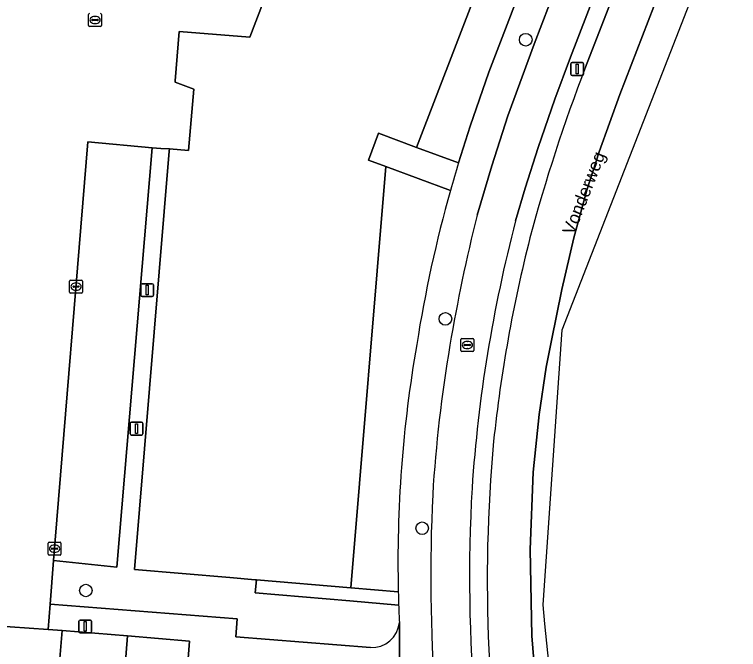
# Model space of a CAD drawing. Extents: x 159960 to 160866, y 382700 to 383354.
# Drawn here: x 160621.5 to 160677.8, y 383171 to 383220.3 of the extents above; entities that cross this region are included whole.
import ezdxf

# ---------------------------------------------------------------- set-up
doc = ezdxf.new("R2010")
doc.units = 0
for name, color, linetype in [('IMGEO_Berm_open', 7, 'Continuous'), ('IMGEO_Boom', 7, 'Continuous'), ('IMGEO_Fietspad_open', 7, 'Continuous'), ('IMGEO_Groenvoorziening', 7, 'Continuous'), ('IMGEO_Kolk', 7, 'Continuous'), ('IMGEO_Lichtmast', 7, 'Continuous'), ('IMGEO_Openbare_ruimte_label', 7, 'Continuous'), ('IMGEO_Pand', 7, 'Continuous'), ('IMGEO_Parkeervlak_open', 7, 'Continuous'), ('IMGEO_Rijbaan_lokaal_gesloten', 7, 'Continuous'), ('IMGEO_Rijbaan_lokaal_open', 7, 'Continuous'), ('IMGEO_Rioolput', 7, 'Continuous'), ('IMGEO_Voetpad_open', 7, 'Continuous')]:
    doc.layers.add(name, color=color, linetype=linetype)

msp = doc.modelspace()

# ---------------------------------------------------------------- linework, layer by layer
at = {"layer": 'IMGEO_Berm_open'}
for points in [[(160676.732, 383248.67), (160675.604, 383245.342), (160669.921, 383230.49), (160664.715, 383216.993), (160663.495, 383213.723), (160662.2, 383209.969), (160661.195, 383206.823), (160660.462, 383204.278)], [(160665.89, 383216.207), (160669.637, 383225.897), (160671.851, 383231.579)]]:
    msp.add_lwpolyline(points, dxfattribs=at)
for centre, radius, start, end in [((160789.211, 383168.697), 132.157, 158.93079, 164.97664), ((160768.46, 383175.995), 111.641, 165.32456, 176.14109), ((160769.795, 383175.468), 111.659, 165.74963, 173.98948), ((160776.141, 383176.367), 117.886, 174.74684, 182.61901), ((160780.046, 383176.596), 123.168, 176.78288, 184.88891), ((160754.76, 383175.998), 96.512, 182.98033, 192.66842)]:
    msp.add_arc(centre, radius, start, end, dxfattribs=at)
at = {"layer": 'IMGEO_Boom'}
for centre in [(160661.248, 383218.343), (160655.004, 383196.66), (160653.194, 383180.401), (160627.059, 383175.565)]:
    msp.add_circle(centre, 0.489, dxfattribs=at)
at = {"layer": 'IMGEO_Fietspad_open'}
for points in [[(160663.495, 383213.723), (160664.715, 383216.993), (160669.921, 383230.49), (160675.604, 383245.342), (160676.732, 383248.67)], [(160673.362, 383247.902), (160666.917, 383231.076), (160663.686, 383222.677), (160661.888, 383217.99), (160659.857, 383212.418), (160658.611, 383208.544), (160657.468, 383204.728)], [(160660.462, 383204.278), (160661.195, 383206.823), (160662.2, 383209.969), (160663.495, 383213.723)]]:
    msp.add_lwpolyline(points, dxfattribs=at)
for centre, radius, start, end in [((160788.152, 383172.111), 134.693, 165.98597, 170.38292), ((160768.46, 383175.995), 111.641, 165.32456, 176.14109), ((160760.869, 383176.598), 107.044, 170.31106, 176.56889), ((160784.608, 383176.655), 130.745, 177.2166, 184.14657), ((160780.046, 383176.596), 123.168, 176.78288, 184.88891)]:
    msp.add_arc(centre, radius, start, end, dxfattribs=at)
at = {"layer": 'IMGEO_Groenvoorziening'}
msp.add_lwpolyline([(160669.226, 383244.074), (160671.337, 383250), (160672.144, 383252.615), (160672.6, 383261.293), (160671.5, 383261.438), (160670.041, 383257.652), (160668.396, 383253.382), (160666.829, 383253.987), (160665.977, 383251.776), (160668.476, 383250.814), (160668.162, 383250), (160652.745, 383209.983), (160656.017, 383208.778), (160656.934, 383211.636), (160658.386, 383215.813)], close=True, dxfattribs=at)
for points in [[(160640.314, 383176.391), (160640.229, 383176.398), (160638.251, 383176.566), (160630.853, 383177.191), (160633.533, 383209.691), (160633.548, 383209.876), (160632.895, 383209.899), (160632.219, 383209.953), (160629.464, 383177.371), (160624.552, 383177.884), (160624.288, 383174.491), (160638.826, 383173.35), (160638.714, 383171.973), (160649.169, 383171.133)], [(160655.392, 383206.644), (160650.365, 383208.508), (160647.662, 383175.77), (160651.339, 383175.459)], [(160651.368, 383174.437), (160647.577, 383174.762), (160640.229, 383175.383), (160640.314, 383176.391)]]:
    msp.add_lwpolyline(points, dxfattribs=at)
for centre, radius, start, end in [((160754.888, 383178.635), 103.363, 164.27761, 171.06879), ((160749.869, 383177.749), 98.556, 170.10667, 181.33118), ((160741.53, 383177.444), 90.212, 181.91006, 182.76629), ((160649.282, 383173.279), 2.149, 266.9722, 354.959)]:
    msp.add_arc(centre, radius, start, end, dxfattribs=at)
at = {"layer": 'IMGEO_Kolk'}
for p, q in [((160627.273, 383219.45), (160627.273, 383220.302)), ((160627.761, 383220.156), (160627.786, 383220.156)), ((160628.274, 383220.302), (160628.274, 383219.45)), ((160627.532, 383219.87), (160627.532, 383219.882)), ((160627.97, 383219.833), (160627.572, 383219.833)), ((160627.575, 383219.919), (160627.973, 383219.919)), ((160627.784, 383219.596), (160627.759, 383219.596)), ((160628.016, 383219.882), (160628.016, 383219.87)), ((160628.2, 383219.376), (160627.348, 383219.376)), ((160625.799, 383198.744), (160625.799, 383199.596)), ((160625.874, 383199.67), (160626.726, 383199.67)), ((160626.287, 383199.45), (160626.312, 383199.45)), ((160626.8, 383199.596), (160626.8, 383198.744)), ((160626.058, 383199.164), (160626.058, 383199.176)), ((160626.496, 383199.127), (160626.098, 383199.127)), ((160626.101, 383199.213), (160626.499, 383199.213)), ((160626.31, 383198.89), (160626.285, 383198.89)), ((160626.542, 383199.176), (160626.542, 383199.164)), ((160626.726, 383198.67), (160625.874, 383198.67)), ((160624.126, 383178.379), (160624.126, 383179.231)), ((160624.201, 383179.305), (160625.053, 383179.305)), ((160624.614, 383179.085), (160624.639, 383179.085)), ((160625.127, 383179.231), (160625.127, 383178.379)), ((160624.385, 383178.799), (160624.385, 383178.811)), ((160624.823, 383178.762), (160624.425, 383178.762)), ((160624.428, 383178.848), (160624.826, 383178.848)), ((160624.637, 383178.525), (160624.612, 383178.525)), ((160624.869, 383178.811), (160624.869, 383178.799)), ((160625.053, 383178.305), (160624.201, 383178.305))]:
    msp.add_line(p, q, dxfattribs=at)
for points in [[(160627.273, 383219.45), (160627.273, 383220.302)], [(160628.274, 383220.302), (160628.274, 383219.45)], [(160628.2, 383219.376), (160627.348, 383219.376)], [(160625.799, 383198.744), (160625.799, 383199.596)], [(160625.874, 383199.67), (160626.726, 383199.67)], [(160626.8, 383199.596), (160626.8, 383198.744)], [(160626.726, 383198.67), (160625.874, 383198.67)], [(160624.126, 383178.379), (160624.126, 383179.231)], [(160624.201, 383179.305), (160625.053, 383179.305)], [(160625.127, 383179.231), (160625.127, 383178.379)], [(160625.053, 383178.305), (160624.201, 383178.305)]]:
    msp.add_lwpolyline(points, dxfattribs=at)
for centre, radius, start, end in [((160627.35, 383220.3), 0.0765, 91.552, 178.448), ((160627.35, 383220.3), 0.0765, 91.552, 178.448), ((160628.198, 383220.3), 0.0765, 1.552, 88.448), ((160628.198, 383220.3), 0.0765, 1.552, 88.448), ((160627.572, 383219.879), 0.0403, 85.8775, 175.7526), ((160627.569, 383219.869), 0.0366, 178.938, 274.7102), ((160627.973, 383219.876), 0.043, 264.8664, 352.4533), ((160627.977, 383219.881), 0.0386, 1.7309, 96.639), ((160627.35, 383219.452), 0.0765, 181.552, 268.448), ((160627.35, 383219.452), 0.0765, 181.552, 268.448), ((160628.198, 383219.452), 0.0765, 271.552, 358.448), ((160628.198, 383219.452), 0.0765, 271.552, 358.448), ((160625.876, 383199.594), 0.0765, 91.552, 178.448), ((160625.876, 383199.594), 0.0765, 91.552, 178.448), ((160626.724, 383199.594), 0.0765, 1.552, 88.448), ((160626.724, 383199.594), 0.0765, 1.552, 88.448), ((160625.876, 383198.746), 0.0765, 181.552, 268.448), ((160625.876, 383198.746), 0.0765, 181.552, 268.448), ((160626.098, 383199.173), 0.0403, 85.8775, 175.7526), ((160626.095, 383199.163), 0.0366, 178.938, 274.7102), ((160626.499, 383199.17), 0.043, 264.8664, 352.4533), ((160626.503, 383199.175), 0.0386, 1.7309, 96.639), ((160626.724, 383198.746), 0.0765, 271.552, 358.448), ((160626.724, 383198.746), 0.0765, 271.552, 358.448), ((160624.203, 383179.229), 0.0765, 91.552, 178.448), ((160624.203, 383179.229), 0.0765, 91.552, 178.448), ((160625.051, 383179.229), 0.0765, 1.552, 88.448), ((160625.051, 383179.229), 0.0765, 1.552, 88.448), ((160624.425, 383178.808), 0.0403, 85.8775, 175.7526), ((160624.422, 383178.798), 0.0366, 178.938, 274.7102), ((160624.826, 383178.805), 0.043, 264.8664, 352.4533), ((160624.83, 383178.81), 0.0386, 1.7309, 96.639), ((160624.203, 383178.381), 0.0765, 181.552, 268.448), ((160624.203, 383178.381), 0.0765, 181.552, 268.448), ((160625.051, 383178.381), 0.0765, 271.552, 358.448), ((160625.051, 383178.381), 0.0765, 271.552, 358.448)]:
    msp.add_arc(centre, radius, start, end, dxfattribs=at)
for centre, major_axis, ratio, start_param, end_param in [((160627.76, 383219.876), (-0.387, 0.002), 0.722429, 4.712389, 7.853982), ((160627.785, 383219.876), (-0.39, 0.002), 0.717154, 1.570796, 4.712389), ((160626.286, 383199.17), (-0.387, 0.002), 0.722429, 4.712389, 7.853982), ((160626.311, 383199.17), (-0.39, 0.002), 0.717154, 1.570796, 4.712389), ((160624.613, 383178.805), (-0.387, 0.002), 0.722429, 4.712389, 7.853982), ((160624.638, 383178.805), (-0.39, 0.002), 0.717154, 1.570796, 4.712389)]:
    msp.add_ellipse(centre, major_axis=major_axis, ratio=ratio, start_param=start_param, end_param=end_param, dxfattribs=at)
at = {"layer": 'IMGEO_Lichtmast'}
for p, q in [((160664.756, 383215.666), (160664.756, 383216.466)), ((160664.756, 383216.466), (160664.756, 383215.666)), ((160664.856, 383216.566), (160665.646, 383216.566)), ((160665.646, 383216.566), (160664.856, 383216.566)), ((160665.746, 383216.466), (160665.746, 383215.666)), ((160665.746, 383215.666), (160665.746, 383216.466)), ((160665.646, 383215.566), (160664.856, 383215.566)), ((160664.856, 383215.566), (160665.646, 383215.566)), ((160631.328, 383198.492), (160631.328, 383199.292)), ((160631.328, 383199.292), (160631.328, 383198.492)), ((160631.428, 383199.392), (160632.218, 383199.392)), ((160632.218, 383199.392), (160631.428, 383199.392)), ((160632.318, 383199.292), (160632.318, 383198.492)), ((160632.318, 383198.492), (160632.318, 383199.292)), ((160632.218, 383198.392), (160631.428, 383198.392)), ((160631.428, 383198.392), (160632.218, 383198.392)), ((160630.6, 383188.64), (160631.39, 383188.64)), ((160631.39, 383188.64), (160630.6, 383188.64)), ((160630.5, 383187.74), (160630.5, 383188.54)), ((160630.5, 383188.54), (160630.5, 383187.74)), ((160631.49, 383188.54), (160631.49, 383187.74)), ((160631.49, 383187.74), (160631.49, 383188.54)), ((160631.39, 383187.64), (160630.6, 383187.64)), ((160630.6, 383187.64), (160631.39, 383187.64)), ((160626.519, 383172.371), (160626.519, 383173.171)), ((160626.519, 383173.171), (160626.519, 383172.371)), ((160626.619, 383173.271), (160627.409, 383173.271)), ((160627.409, 383173.271), (160626.619, 383173.271)), ((160627.509, 383173.171), (160627.509, 383172.371)), ((160627.509, 383172.371), (160627.509, 383173.171)), ((160627.409, 383172.271), (160626.619, 383172.271)), ((160626.619, 383172.271), (160627.409, 383172.271))]:
    msp.add_line(p, q, dxfattribs=at)
for points in [[(160665.176, 383216.441), (160665.326, 383216.441), (160665.326, 383215.691), (160665.176, 383215.691), (160665.176, 383216.441)], [(160631.748, 383199.267), (160631.898, 383199.267), (160631.898, 383198.517), (160631.748, 383198.517), (160631.748, 383199.267)], [(160630.92, 383188.515), (160631.07, 383188.515), (160631.07, 383187.765), (160630.92, 383187.765), (160630.92, 383188.515)], [(160626.939, 383173.146), (160627.089, 383173.146), (160627.089, 383172.396), (160626.939, 383172.396), (160626.939, 383173.146)]]:
    msp.add_lwpolyline(points, dxfattribs=at)
for centre, start, end in [((160664.856, 383216.466), 90, 180), ((160664.856, 383216.466), 90, 180), ((160665.646, 383216.466), 0, 90), ((160665.646, 383216.466), 360, 90), ((160664.856, 383215.666), 180, 270), ((160664.856, 383215.666), 180, 270), ((160665.646, 383215.666), 270, 0), ((160665.646, 383215.666), 270, 0), ((160631.428, 383199.292), 90, 180), ((160631.428, 383199.292), 90, 180), ((160632.218, 383199.292), 0, 90), ((160632.218, 383199.292), 360, 90), ((160631.428, 383198.492), 180, 270), ((160631.428, 383198.492), 180, 270), ((160632.218, 383198.492), 270, 0), ((160632.218, 383198.492), 270, 0), ((160630.6, 383188.54), 90, 180), ((160630.6, 383188.54), 90, 180), ((160631.39, 383188.54), 0, 90), ((160631.39, 383188.54), 360, 90), ((160630.6, 383187.74), 180, 270), ((160630.6, 383187.74), 180, 270), ((160631.39, 383187.74), 270, 0), ((160631.39, 383187.74), 270, 0), ((160626.619, 383173.171), 90, 180), ((160626.619, 383173.171), 90, 180), ((160627.409, 383173.171), 0, 90), ((160627.409, 383173.171), 360, 90), ((160626.619, 383172.371), 180, 270), ((160626.619, 383172.371), 180, 270), ((160627.409, 383172.371), 270, 0), ((160627.409, 383172.371), 270, 0)]:
    msp.add_arc(centre, 0.1, start, end, dxfattribs=at)
at = {"layer": 'IMGEO_Pand'}
msp.add_lwpolyline([(160644.452, 383230.651), (160639.802, 383218.547), (160634.322, 383218.99), (160633.998, 383215.153), (160633.988, 383215.039), (160635.442, 383214.503), (160635.044, 383209.739), (160633.548, 383209.876), (160633.533, 383209.691), (160630.853, 383177.191), (160638.251, 383176.566), (160640.229, 383176.398), (160640.314, 383176.391), (160647.662, 383175.77), (160650.365, 383208.508), (160649.038, 383209), (160649.802, 383211.095), (160652.745, 383209.983), (160668.162, 383250)], dxfattribs=at)
at = {"layer": 'IMGEO_Parkeervlak_open'}
for points in [[(160624.552, 383177.884), (160629.464, 383177.371), (160632.219, 383209.953), (160627.224, 383210.406)], [(160627.671, 383138.34), (160632.499, 383137.981), (160635.122, 383171.637), (160630.285, 383172.035), (160628.944, 383154.848)]]:
    msp.add_lwpolyline(points, close=True, dxfattribs=at)
at = {"layer": 'IMGEO_Rijbaan_lokaal_gesloten'}
for points in [[(160676.671, 383244.165), (160671.851, 383231.579), (160669.637, 383225.897), (160665.89, 383216.207)], [(160669.029, 383139.828), (160664.567, 383155.247), (160662.741, 383172.971), (160662.59, 383174.443), (160664.085, 383195.806), (160677.782, 383230.912)], [(160671.211, 383220.921), (160668.561, 383214.093), (160666.962, 383209.635), (160665.999, 383206.65), (160664.972, 383202.953), (160664.048, 383198.933), (160663.238, 383194.969), (160662.825, 383192.912), (160662.286, 383189.235), (160661.814, 383184.759), (160661.578, 383178.738), (160661.708, 383172.036), (160662.246, 383165.684), (160662.829, 383161.563), (160663.226, 383159.498), (160664.421, 383154.145), (160665.589, 383149.673), (160666.73, 383146.039), (160667.855, 383142.862), (160669.029, 383139.828)], [(160669.029, 383139.828), (160667.855, 383142.862), (160666.73, 383146.039), (160665.589, 383149.673), (160664.421, 383154.145), (160663.226, 383159.498), (160662.829, 383161.563), (160662.246, 383165.684), (160661.708, 383172.036), (160661.578, 383178.738), (160661.814, 383184.759), (160662.286, 383189.235), (160662.825, 383192.912), (160663.238, 383194.969), (160664.048, 383198.933), (160664.972, 383202.953), (160665.999, 383206.65), (160666.962, 383209.635), (160668.561, 383214.093), (160671.211, 383220.921)]]:
    msp.add_lwpolyline(points, dxfattribs=at)
for centre, radius, start, end in [((160789.211, 383168.697), 132.157, 158.93079, 164.97664), ((160769.795, 383175.468), 111.659, 165.74963, 173.98948), ((160776.141, 383176.367), 117.886, 174.74684, 182.61901), ((160754.76, 383175.998), 96.512, 182.98033, 192.66842)]:
    msp.add_arc(centre, radius, start, end, dxfattribs=at)
at = {"layer": 'IMGEO_Rijbaan_lokaal_open'}
for points in [[(160635.442, 383214.503), (160633.988, 383215.039), (160633.998, 383215.153), (160634.322, 383218.99), (160639.802, 383218.547), (160644.452, 383230.651), (160643.036, 383231.162), (160637.28, 383231.684), (160637.116, 383231.574), (160635.633, 383230.58), (160635.206, 383230.294), (160632.673, 383223.774), (160632.411, 383223.893), (160629.068, 383225.154), (160628.955, 383225.201)], [(160619.683, 383172.842), (160624.136, 383172.528), (160624.288, 383174.491), (160624.552, 383177.884), (160627.224, 383210.406), (160632.219, 383209.953), (160632.895, 383209.899), (160633.548, 383209.876), (160635.044, 383209.739), (160635.442, 383214.503)], [(160628.944, 383154.848), (160630.285, 383172.035), (160625.209, 383172.451), (160624.928, 383169.032), (160622.44, 383138.757)]]:
    msp.add_lwpolyline(points, dxfattribs=at)
msp.add_lwpolyline([(160625.209, 383172.451), (160624.136, 383172.528), (160619.683, 383172.842), (160619.415, 383169.485), (160624.928, 383169.032)], close=True, dxfattribs=at)
at = {"layer": 'IMGEO_Rioolput'}
for p, q in [((160656.207, 383194.204), (160656.207, 383195.056)), ((160656.282, 383195.13), (160657.134, 383195.13)), ((160656.695, 383194.91), (160656.72, 383194.91)), ((160657.208, 383195.056), (160657.208, 383194.204)), ((160656.466, 383194.624), (160656.466, 383194.636)), ((160656.904, 383194.587), (160656.506, 383194.587)), ((160656.509, 383194.673), (160656.907, 383194.673)), ((160656.718, 383194.35), (160656.693, 383194.35)), ((160656.95, 383194.636), (160656.95, 383194.624)), ((160657.134, 383194.13), (160656.282, 383194.13))]:
    msp.add_line(p, q, dxfattribs=at)
for points in [[(160656.207, 383194.204), (160656.207, 383195.056)], [(160656.282, 383195.13), (160657.134, 383195.13)], [(160657.208, 383195.056), (160657.208, 383194.204)], [(160657.134, 383194.13), (160656.282, 383194.13)]]:
    msp.add_lwpolyline(points, dxfattribs=at)
for centre, radius, start, end in [((160656.284, 383195.054), 0.0765, 91.552, 178.448), ((160656.284, 383195.054), 0.0765, 91.552, 178.448), ((160657.132, 383195.054), 0.0765, 1.552, 88.448), ((160657.132, 383195.054), 0.0765, 1.552, 88.448), ((160656.284, 383194.206), 0.0765, 181.552, 268.448), ((160656.284, 383194.206), 0.0765, 181.552, 268.448), ((160656.506, 383194.633), 0.0403, 85.8775, 175.7526), ((160656.503, 383194.623), 0.0366, 178.938, 274.7102), ((160656.907, 383194.63), 0.043, 264.8664, 352.4533), ((160656.911, 383194.635), 0.0386, 1.7309, 96.639), ((160657.132, 383194.206), 0.0765, 271.552, 358.448), ((160657.132, 383194.206), 0.0765, 271.552, 358.448)]:
    msp.add_arc(centre, radius, start, end, dxfattribs=at)
for centre, major_axis, ratio, start_param, end_param in [((160656.694, 383194.63), (-0.387, 0.002), 0.722429, 4.712389, 7.853982), ((160656.719, 383194.63), (-0.39, 0.002), 0.717154, 1.570796, 4.712389)]:
    msp.add_ellipse(centre, major_axis=major_axis, ratio=ratio, start_param=start_param, end_param=end_param, dxfattribs=at)
at = {"layer": 'IMGEO_Voetpad_open'}
for points in [[(160673.73, 383266.857), (160672.722, 383263.626), (160672.714, 383263.476), (160672.6, 383261.293), (160672.144, 383252.615), (160671.337, 383250), (160669.226, 383244.074), (160658.386, 383215.813), (160656.934, 383211.636), (160656.017, 383208.778)], [(160657.468, 383204.728), (160658.611, 383208.544), (160659.857, 383212.418), (160661.888, 383217.99), (160663.686, 383222.677), (160666.917, 383231.076), (160673.362, 383247.902)], [(160656.017, 383208.778), (160652.745, 383209.983), (160649.802, 383211.095), (160649.038, 383209), (160650.365, 383208.508), (160655.392, 383206.644)], [(160651.339, 383175.459), (160647.662, 383175.77), (160640.314, 383176.391), (160640.229, 383175.383), (160647.577, 383174.762), (160651.368, 383174.437)], [(160649.169, 383171.133), (160638.714, 383171.973), (160638.826, 383173.35), (160624.288, 383174.491), (160624.136, 383172.528), (160625.209, 383172.451), (160630.285, 383172.035), (160635.122, 383171.637), (160632.499, 383137.981), (160633.509, 383137.902), (160635.332, 383161.065), (160635.461, 383162.256), (160635.847, 383167.347), (160651.441, 383168.406), (160651.423, 383173.09)], [(160651.423, 383173.09), (160651.441, 383168.406), (160651.81, 383163.224), (160652.224, 383160.261), (160653.425, 383154.727), (160654.627, 383149.192), (160655.473, 383146.231), (160657.455, 383140.929), (160659.438, 383135.627), (160660.715, 383132.833), (160663.435, 383127.879), (160666.154, 383122.926), (160667.845, 383120.33), (160670.773, 383116.255), (160672.619, 383112.37)]]:
    msp.add_lwpolyline(points, dxfattribs=at)
for centre, radius, start, end in [((160757.262, 383177.967), 105.83, 163.07395, 164.27784), ((160757.262, 383177.967), 105.83, 163.07395, 164.27784), ((160754.888, 383178.635), 103.363, 164.27761, 171.06879), ((160788.152, 383172.111), 134.693, 165.98597, 170.38292), ((160749.869, 383177.749), 98.556, 170.10667, 181.33118), ((160760.869, 383176.598), 107.044, 170.31106, 176.56889), ((160784.608, 383176.655), 130.745, 177.2166, 184.14657), ((160738.463, 383177.42), 87.146, 181.28927, 181.96148), ((160738.463, 383177.42), 87.146, 181.28927, 181.96148), ((160741.53, 383177.444), 90.212, 181.91006, 182.76629), ((160649.282, 383173.279), 2.149, 266.9722, 354.959)]:
    msp.add_arc(centre, radius, start, end, dxfattribs=at)

# ---------------------------------------------------------------- texts
at = {"layer": 'IMGEO_Openbare_ruimte_label'}
msp.add_text('Vonderweg', height=1, rotation=68.6665, dxfattribs=at).set_placement((160664.983, 383203.105))

doc.saveas('drawing.dxf')
